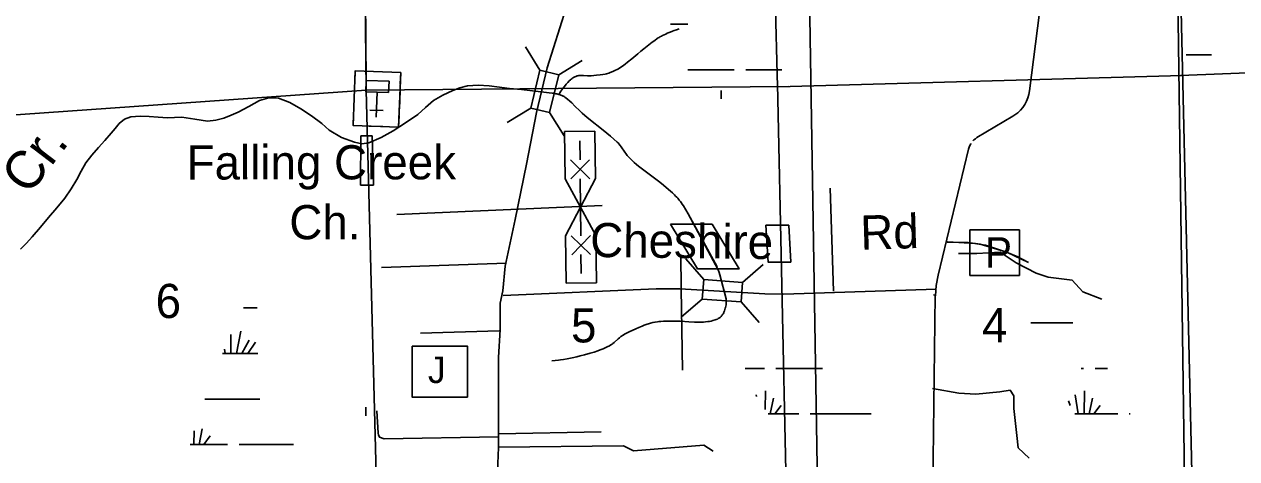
# Model space of a CAD drawing. Extents: x 2480962 to 2688785, y 277103 to 599240.
# Drawn here: x 2550088 to 2566050, y 460329 to 466056 of the extents above; entities that cross this region are included whole.
import ezdxf

# ---------------------------------------------------------------- set-up
doc = ezdxf.new("R2010")
doc.units = 0
for name, color, linetype in [('Bridges', 7, 'Continuous'), ('Culture', 7, 'Continuous'), ('Culture Text', 7, 'Continuous'), ('Divided_Highway', 7, 'Continuous'), ('Level 31', 7, 'Continuous'), ('Local Roads Improved', 7, 'Continuous'), ('Local Roads Paved', 7, 'Continuous'), ('Local Roads Related Cells', 7, 'Continuous'), ('Local Roads Related Text', 7, 'Continuous'), ('Local Roads Unimproved', 7, 'Continuous'), ('Narrow Canals Text', 7, 'Continuous'), ('Narrow River Creek and Branch and Slough', 7, 'Continuous'), ('National Forest', 7, 'Continuous'), ('Section Lines', 7, 'Continuous'), ('Section Numbers', 7, 'Continuous'), ('Swamps', 7, 'Continuous'), ('Township and Range lines', 7, 'Continuous'), ('Uninventoried Roads and Features', 7, 'Continuous'), ('US Routes Highway Center Lines', 7, 'Continuous')]:
    doc.layers.add(name, color=color, linetype=linetype)

msp = doc.modelspace()

# ---------------------------------------------------------------- linework, layer by layer
at = {"layer": 'Bridges'}
for p, q in [((2556874.794, 465449.332), (2556685.213, 465757.765)), ((2557123.801, 465389.905), (2557432.234, 465579.485)), ((2556755.941, 464951.317), (2556447.507, 464761.737)), ((2557004.948, 464891.891), (2557194.528, 464583.457)), ((2559032.909, 462689.467), (2558796.138, 462963.349)), ((2559543.562, 462652.356), (2559817.444, 462889.128)), ((2559014.354, 462434.14), (2558740.472, 462197.369)), ((2559525.007, 462397.03), (2559761.779, 462123.148))]:
    msp.add_line(p, q, dxfattribs=at)
for points in [[(2556755.941, 464951.317), (2556874.794, 465449.332), (2557123.801, 465389.905), (2557004.948, 464891.891)], [(2559032.909, 462689.467), (2559543.562, 462652.356), (2559525.007, 462397.03), (2559014.354, 462434.14)]]:
    msp.add_lwpolyline(points, close=True, dxfattribs=at)
at = {"layer": 'Culture'}
for p, q in [((2554445.102, 465441.517), (2554439.334, 465291.628)), ((2555044.658, 465418.443), (2554445.102, 465441.517)), ((2555038.89, 465268.554), (2555044.658, 465418.443)), ((2554435.872, 465201.695), (2554426.642, 464961.873)), ((2554734.497, 465160.18), (2554721.823, 464830.881)), ((2555026.199, 464938.798), (2555035.428, 465178.62)), ((2554423.181, 464871.939), (2554417.413, 464722.051)), ((2554815.2, 464916.896), (2554635.333, 464923.819)), ((2555016.969, 464698.976), (2555022.737, 464848.864)), ((2554417.413, 464722.051), (2554537.324, 464717.436)), ((2554807.124, 464707.053), (2554627.257, 464713.975)), ((2554897.057, 464703.591), (2555016.969, 464698.976))]:
    msp.add_line(p, q, dxfattribs=at)
for points in [[(2555016.969, 464698.976), (2554417.413, 464722.051), (2554445.102, 465441.517), (2555044.658, 465418.443)], [(2554884.386, 465154.411), (2554584.608, 465165.948), (2554590.376, 465315.838), (2554890.154, 465304.3)], [(2555193.473, 461812.993), (2555922.538, 461812.993), (2555922.538, 461142.031), (2555193.473, 461142.031)]]:
    msp.add_lwpolyline(points, close=True, dxfattribs=at)
at = {"layer": 'Divided_Highway'}
msp.add_line((2560538.616, 459542.689), (2559790.472, 504995.814), dxfattribs=at)
at = {"layer": 'Level 31'}
for points in [[(2554519.779, 464583.941), (2554666.179, 464583.941), (2554685.699, 463934.904), (2554514.9, 463934.904)], [(2558597.331, 463419.375), (2559142.974, 463419.375), (2559498.9, 462829.974), (2558953.257, 462829.974)], [(2559852.675, 463405.917), (2560152.778, 463405.917), (2560179.695, 462921.885), (2559879.591, 462921.885)]]:
    msp.add_lwpolyline(points, close=True, dxfattribs=at)
at = {"layer": 'Local Roads Improved'}
for p, q in [((2563797.301, 468924.622), (2563321.617, 465176.091)), ((2563103.69, 464843.211), (2562629.97, 464560.718)), ((2562119.905, 462748.751), (2562518.307, 464408.944)), ((2560739.4, 462537.766), (2560695.995, 463894.927)), ((2558734.846, 462578.961), (2558729.726, 463014.203)), ((2558734.846, 462568.72), (2558755.328, 461498.537)), ((2562081.913, 462486.65), (2562049.059, 459792.403)), ((2562059.32, 462488.909), (2562081.913, 462486.65)), ((2555306.683, 461982.805), (2556339.346, 462013.177))]:
    msp.add_line(p, q, dxfattribs=at)
for points in [[(2563321.617, 465176.091), (2563313.173, 465129.311), (2563299.885, 465083.671), (2563281.9, 465039.669), (2563259.413, 464997.789), (2563232.672, 464958.488), (2563201.97, 464922.197), (2563167.642, 464889.316), (2563130.065, 464860.201), (2563103.69, 464843.211)], [(2562629.97, 464560.718), (2562608.868, 464546.586), (2562589.359, 464530.327), (2562577.604, 464518.668)], [(2562518.307, 464408.944), (2562525.517, 464433.296), (2562535.234, 464456.76), (2562547.351, 464479.081), (2562550.373, 464483.887)], [(2562084.049, 462475.057), (2562094.677, 462612.151), (2562119.577, 462747.383), (2562119.905, 462748.751)], [(2556331.93, 460481.991), (2557975.89, 460500.291), (2558110.771, 460432.85), (2559032.459, 460505.911), (2559156.101, 460427.23)]]:
    msp.add_lwpolyline(points, dxfattribs=at)
at = {"layer": 'Local Roads Paved'}
for p, q in [((2557696.042, 463664.777), (2554993, 463548.375)), ((2556434.934, 462907.082), (2554788.909, 462851.056)), ((2556392.017, 462479.22), (2558407.179, 462569.952)), ((2558407.179, 462569.952), (2558720.031, 462568.004)), ((2558720.031, 462568.004), (2559837.329, 462502.984)), ((2559837.329, 462502.984), (2560088.562, 462498.66)), ((2560088.562, 462498.66), (2562094.086, 462565.158)), ((2556334.835, 460657.652), (2557683.647, 460685.753))]:
    msp.add_line(p, q, dxfattribs=at)
msp.add_lwpolyline([(2562242.007, 463189.802), (2562610.379, 463167.835), (2562671.21, 463156.007), (2562835.119, 463110.383), (2563019.304, 463049.551), (2563168.004, 462990.409), (2563289.668, 462922.818)], dxfattribs=at)
at = {"layer": 'Local Roads Related Cells'}
for p, q in [((2557200.582, 464641.579), (2557600.56, 464645.705)), ((2557207.029, 464016.612), (2557200.582, 464641.579)), ((2557404.439, 464268.662), (2557401.86, 464518.649)), ((2557600.56, 464645.705), (2557607.007, 464020.738)), ((2557279.445, 464267.373), (2557532.011, 464019.965)), ((2557282.024, 464017.386), (2557529.432, 464269.951)), ((2557410.886, 463643.696), (2557207.029, 464016.612)), ((2557414.754, 463268.717), (2557407.017, 464018.675)), ((2557607.007, 464020.738), (2557410.886, 463643.696)), ((2557214.765, 463266.654), (2557410.886, 463643.696)), ((2557410.886, 463643.696), (2557614.744, 463270.78)), ((2557221.212, 462641.687), (2557214.765, 463266.654)), ((2557289.761, 463267.428), (2557542.326, 463020.02)), ((2557294.648, 463017.465), (2557542.056, 463270.03)), ((2557614.744, 463270.78), (2557621.191, 462645.813)), ((2562535.554, 463347.773), (2562535.554, 462744.57)), ((2563188.756, 463347.773), (2562535.554, 463347.773)), ((2563188.756, 462744.57), (2563188.756, 463347.773)), ((2557419.912, 462768.744), (2557417.333, 463018.73)), ((2557621.191, 462645.813), (2557221.212, 462641.687)), ((2562535.554, 462744.57), (2563188.756, 462744.57))]:
    msp.add_line(p, q, dxfattribs=at)
at = {"layer": 'Local Roads Unimproved'}
for points in [[(2562238.718, 463183.854), (2562514.614, 463177.125), (2562743.405, 463143.479), (2563032.76, 463049.271), (2563308.655, 462914.688)], [(2562043.572, 461252.584), (2562393.489, 461192.021), (2562615.551, 461178.563), (2562931.822, 461212.209), (2563066.405, 461232.396), (2563113.51, 461158.375), (2563113.51, 460990.146), (2563153.885, 460633.5), (2563174.072, 460472), (2563315.385, 460337.417)], [(2556329.589, 460616.316), (2554825.211, 460590.229), (2554766.514, 460611.968), (2554751.297, 460644.578), (2554749.123, 460666.317), (2554731.731, 460961.975)]]:
    msp.add_lwpolyline(points, dxfattribs=at)
at = {"layer": 'Narrow River Creek and Branch and Slough'}
for points in [[(2557126.893, 465125.578), (2557140.758, 465150.598), (2557153.517, 465171.812), (2557165.203, 465189.912), (2557175.859, 465205.433), (2557195.546, 465231.983), (2557211.243, 465251.469), (2557223.577, 465265.891), (2557243.034, 465287.288), (2557263.706, 465308.488), (2557277.556, 465321.507), (2557290.096, 465332.08), (2557301.396, 465340.651), (2557311.536, 465347.596), (2557320.605, 465353.224), (2557328.692, 465357.788), (2557335.884, 465361.497), (2557348.734, 465367.318), (2557358.596, 465371.102), (2557366.118, 465373.599), (2557377.607, 465376.78), (2557389.344, 465379.256), (2557399.528, 465380.763), (2557409.097, 465381.663), (2557418.084, 465382.111), (2557434.97, 465382.095), (2557449.772, 465381.381), (2557501.621, 465376.982), (2557514.558, 465376.173), (2557533.916, 465375.775), (2557543.568, 465376.077), (2557553.197, 465376.796), (2557619.589, 465382.947), (2557669.297, 465388.327), (2557706.444, 465393.752), (2557734.193, 465399.004), (2557754.927, 465403.781), (2557785.879, 465412.545), (2557801.28, 465417.744), (2557816.626, 465423.548), (2557846.332, 465436.253), (2557871.452, 465448.332), (2557892.827, 465459.596), (2557911.111, 465469.958), (2557942.275, 465489.163), (2557965.044, 465504.401), (2557998.422, 465528.486), (2558031.102, 465553.897), (2558084.922, 465598.148), (2558164.451, 465665.454), (2558204.359, 465698.872), (2558244.785, 465731.73), (2558288.45, 465766.303), (2558354.56, 465817.304), (2558388.132, 465842.248), (2558422.193, 465866.718), (2558435.197, 465875.517), (2558446.793, 465882.807), (2558457.091, 465888.907), (2558475.417, 465899.041), (2558489.386, 465906.265), (2558510.635, 465916.645), (2558532.16, 465926.662), (2558554.017, 465936.462), (2558592.459, 465952.639), (2558621.532, 465963.922), (2558643.519, 465971.884), (2558676.859, 465982.993), (2558710.714, 465993.064)], [(2550040.265, 463089.079), (2550116.067, 463171.646), (2550190.731, 463255.269), (2550299.879, 463380.918), (2550408.463, 463507.057), (2550515.991, 463634.33), (2550620.824, 463764.03), (2550704.332, 463884.354), (2550780.534, 464009.543), (2550837.484, 464119.949), (2550898.423, 464227.948), (2550978.777, 464331.736), (2551064.12, 464431.344), (2551147.072, 464525.186), (2551230.082, 464618.911), (2551284.281, 464683.066), (2551338.904, 464747.443), (2551407.63, 464804.493), (2551490.692, 464834.494), (2551612.223, 464842.393), (2551733.696, 464838.673), (2551852.726, 464829.606), (2551971.771, 464821.658), (2552066.839, 464825.225), (2552161.859, 464830.205), (2552331.787, 464803.074), (2552500.921, 464777.983), (2552609.197, 464789.676), (2552716.895, 464818.641), (2552813.085, 464855.128), (2552905.838, 464895.776), (2553044.247, 464971.656), (2553183.353, 465048.319), (2553309.138, 465085.621), (2553436.482, 465079.06), (2553586.33, 465022.006), (2553729.41, 464941.605), (2553871.367, 464846.3), (2554007.459, 464745.841), (2554055.395, 464702.01), (2554104.045, 464657.785), (2554262.33, 464563.933), (2554434.304, 464499.862), (2554530.062, 464481.04), (2554624.658, 464492.581), (2554787.969, 464563.003), (2554944.347, 464651.128), (2555108.979, 464756.671), (2555268.348, 464867.801), (2555371.819, 464959.697), (2555476.66, 465050.819), (2555598.439, 465122.831), (2555728.115, 465181.804), (2555823.857, 465219.438), (2555922.605, 465243.202), (2556065.359, 465251.333), (2556207.959, 465242.832), (2556342.938, 465226.35), (2556477.994, 465210.534), (2556633.087, 465197.225), (2557072.112, 465142.162)], [(2557045.769, 465146.42), (2557052.288, 465145.581), (2557063.636, 465143.759), (2557072.112, 465142.162), (2557084.796, 465139.522), (2557097.478, 465136.749), (2557111.442, 465133.626), (2557123.648, 465130.701), (2557134.272, 465127.909), (2557143.491, 465125.231), (2557151.479, 465122.67), (2557165.226, 465117.599), (2557175.294, 465113.218), (2557182.683, 465109.56), (2557188.122, 465106.588), (2557196.1, 465101.731), (2557203.838, 465096.357), (2557239.716, 465068.097), (2557269.615, 465042.168), (2557294.894, 465018.788), (2557337.81, 464976.897), (2557401.205, 464913.634), (2557433.5, 464882.719), (2557466.831, 464852.837), (2557519.758, 464808.447), (2557709.882, 464657.693), (2557804.227, 464581.264), (2557850.35, 464541.869), (2557895.439, 464501.338), (2557906.542, 464490.472), (2557916.41, 464479.8), (2557933.739, 464458.735), (2557947.932, 464439.427), (2557994.77, 464369.232), (2558006.789, 464351.933), (2558025.84, 464326.871), (2558036.004, 464314.898), (2558046.703, 464303.394), (2558077.659, 464272.269), (2558101.314, 464249.376), (2558119.362, 464232.535), (2558147.025, 464207.921), (2558175.514, 464184.227), (2558244.602, 464130.576), (2558349.65, 464052.213), (2558402.029, 464012.84), (2558453.827, 463972.636), (2558503.319, 463932.79), (2558539.948, 463902.4), (2558593.992, 463855.653), (2558620.569, 463831.623), (2558646.824, 463807.075), (2558663.725, 463790.53), (2558678.099, 463775.669), (2558690.337, 463762.371), (2558710.93, 463738.424), (2558725.637, 463719.897), (2558736.225, 463705.68), (2558751.349, 463683.83), (2558765.511, 463661.346), (2558796.934, 463608.081), (2558828.334, 463554.836)], [(2559210.846, 462859.071), (2558828.334, 463554.836), (2559223.444, 462819.543), (2559234.54, 462785.194), (2559245.651, 462750.819)], [(2559245.651, 462750.819), (2559328.261, 462436.782), (2559329.477, 462416.954), (2559329.646, 462399.536), (2559329.097, 462384.259), (2559328.078, 462370.874), (2559326.771, 462359.154), (2559323.539, 462338.645), (2559320.319, 462323.279), (2559317.45, 462311.77), (2559312.41, 462294.547), (2559306.478, 462277.387), (2559303.064, 462268.689), (2559299.602, 462260.7), (2559296.121, 462253.367), (2559288.963, 462240.075), (2559282.001, 462228.987), (2559275.358, 462219.745), (2559269.11, 462212.042), (2559263.301, 462205.615), (2559257.952, 462200.245), (2559247.978, 462191.452), (2559239.973, 462185.393), (2559233.667, 462181.166), (2559223.713, 462175.361), (2559213.152, 462170.232), (2559197.121, 462163.561), (2559182.086, 462157.974), (2559153.877, 462149.116), (2559129.166, 462142.953), (2559107.518, 462138.656), (2559088.552, 462135.654), (2559055.299, 462131.897), (2559030.298, 462130.152), (2558992.685, 462128.901), (2558954.917, 462128.847), (2558912.612, 462129.869), (2558838.571, 462133.758), (2558727.508, 462140.969), (2558671.984, 462143.459), (2558616.472, 462144.137), (2558553.051, 462143.321), (2558505.517, 462141.713), (2558469.89, 462139.453), (2558443.185, 462136.956), (2558423.167, 462134.544), (2558393.156, 462129.927), (2558363.167, 462123.948), (2558333.601, 462116.594), (2558308.229, 462109.183), (2558286.35, 462102.036), (2558248.627, 462088.273), (2558220.67, 462077.095), (2558179.007, 462059.345), (2558137.333, 462040.901), (2558093.061, 462020.605), (2558060.349, 462004.778), (2558036.071, 461992.523), (2558000.034, 461973.458), (2557964.413, 461953.486), (2557952.781, 461946.341), (2557942.229, 461939.139), (2557923.2, 461924.556), (2557907.148, 461910.937), (2557852.218, 461861.37), (2557838.06, 461849.539), (2557827.151, 461841.064), (2557810.177, 461829.194), (2557792.288, 461818.588), (2557761.976, 461802.967), (2557735.153, 461790.158), (2557711.461, 461779.572), (2557669.517, 461762.352), (2557637.674, 461750.45), (2557589.322, 461734.069), (2557540.304, 461719.259), (2557464.481, 461698.101), (2557407.576, 461683.141), (2557364.775, 461672.587), (2557300.222, 461658.064), (2557235.053, 461645.401), (2557185.092, 461637.237), (2557147.579, 461632.013), (2557119.411, 461628.592), (2557077.088, 461624.252), (2557034.663, 461620.845)]]:
    msp.add_lwpolyline(points, dxfattribs=at)
at = {"layer": 'National Forest'}
msp.add_line((2564631.794, 513006.26), (2565361.705, 460060.464), dxfattribs=at)
at = {"layer": 'Section Lines'}
for p, q in [((2565587.524, 454777.564), (2565090.959, 475839.299)), ((2560003.158, 465232.499), (2559881.91, 470443.128)), ((2554543.75, 470285.388), (2554589.041, 465187.392)), ((2554589.04, 465187.392), (2554732.801, 459703.96)), ((2560119.715, 459885.752), (2560002.302, 465271.718))]:
    msp.add_line(p, q, dxfattribs=at)
at = {"layer": 'Swamps'}
for p, q in [((2554589.361, 465288.644), (2554582.256, 466471.515)), ((2558823.79, 465455.805), (2559433.016, 465455.815)), ((2554588.68, 465227.916), (2554589.04, 465187.392)), ((2554589.041, 465187.392), (2554589.04, 465187.392)), ((2563734.407, 462119.61), (2563891.711, 462119.612)), ((2552939.176, 462010.911), (2552880.239, 461716.208)), ((2553047.917, 461890.091), (2552953.912, 461715.504)), ((2553132.493, 461865.927), (2553033.176, 461716.947)), ((2563999.889, 461519.616), (2564034.414, 461519.617)), ((2563962.424, 460919.681), (2563923.03, 461172.915)), ((2564040.585, 460919.637), (2564046.312, 461223.351)), ((2552465.339, 461116.097), (2553191.344, 461116.109)), ((2559907.7, 460919.36), (2559950.584, 461125.211)), ((2559969.896, 460919.053), (2560053.673, 461032.754)), ((2564107.684, 460919.429), (2564150.568, 461125.281)), ((2564169.88, 460919.123), (2564253.657, 461032.824)), ((2552388.61, 460515.907), (2552431.495, 460721.759)), ((2552450.806, 460515.6), (2552534.583, 460629.302))]:
    msp.add_line(p, q, dxfattribs=at)
for points in [[(2558597.444, 466055.8), (2558822.885, 466055.804)], [(2565384.268, 465654.144), (2565719.198, 465654.15)], [(2559588.871, 465453.2), (2560060.419, 465453.208)], [(2559263.356, 465182.034), (2559263.358, 465072.753)], [(2552975.927, 462316.103), (2553153.017, 462316.106)], [(2563339.017, 462119.603), (2563734.407, 462119.61)], [(2552806.272, 461965.564), (2552806.276, 461716.101)], [(2552698.781, 461716.099), (2553162.602, 461716.107)], [(2552723.346, 461773.11), (2552734.744, 461716.122)], [(2559578.034, 461519.542), (2559834.429, 461519.547)], [(2559984.429, 461519.549), (2560598.891, 461519.559)], [(2564184.413, 461519.619), (2564347.582, 461519.622)], [(2559726.816, 461148.611), (2559723.045, 461172.845)], [(2559841.681, 460976.838), (2559846.328, 461223.281)], [(2563858.577, 461029.203), (2563834.031, 461093.396)], [(2559879.991, 460919.549), (2560284.435, 460919.556)], [(2560434.435, 460919.558), (2561238.451, 460919.572)], [(2563919.459, 460919.616), (2564484.42, 460919.626)], [(2564634.419, 460919.628), (2564646.49, 460919.628)], [(2552321.512, 460516.115), (2552324.936, 460697.69)], [(2552272.052, 460516.095), (2552765.346, 460516.104)], [(2552915.345, 460516.106), (2553630.451, 460516.118)]]:
    msp.add_lwpolyline(points, dxfattribs=at)
at = {"layer": 'Township and Range lines'}
for p, q in [((2565310.498, 465379.228), (2570578.621, 465596.857)), ((2560013.385, 465232.585), (2565336.424, 465379.945)), ((2554589.04, 465187.392), (2549267.406, 464809.423)), ((2554589.432, 465187.396), (2560150.892, 465233.73))]:
    msp.add_line(p, q, dxfattribs=at)
at = {"layer": 'Uninventoried Roads and Features'}
msp.add_line((2554584.142, 461007.455), (2554584.143, 460894.56), dxfattribs=at)
msp.add_lwpolyline([(2564274.408, 462430.34), (2564024.869, 462529.883), (2563881.842, 462682.584), (2563568.443, 462720.461), (2563408.86, 462774.12), (2563146.751, 462910.052), (2562936.556, 463051.261), (2562628.498, 463035.154), (2562385.575, 463034.351)], dxfattribs=at)
at = {"layer": 'US Routes Highway Center Lines'}
msp.add_lwpolyline([(2556310.654, 459947.881), (2556332.347, 460479.345), (2556332.347, 460685.423), (2556332.347, 461661.581), (2556354.039, 462030.352), (2556354.039, 462377.431), (2556386.578, 462540.124), (2556419.116, 462865.51), (2556549.271, 463483.744), (2556701.118, 464210.44), (2556831.272, 464893.75), (2556972.273, 465479.446), (2557221.736, 466271.218)], dxfattribs=at)

# ---------------------------------------------------------------- texts
at = {"layer": 'Culture'}
msp.add_text('J', height=349.999, dxfattribs=at).set_placement((2555401.965, 461326.011))
at = {"layer": 'Culture Text'}
for s, p in [('Falling Creek', (2552226.97, 464008.95)), ('Ch.', (2553578.111, 463221.776))]:
    msp.add_text(s, height=450, rotation=0.0515528, dxfattribs=at).set_placement(p)
at = {"layer": 'Local Roads Related Cells'}
msp.add_text('P', height=400, rotation=360, dxfattribs=at).set_placement((2562734.961, 462847.826))
at = {"layer": 'Local Roads Related Text'}
for s, rotation, p in [('Rd', 1.7454472, (2561101.186, 463083.245)), ('Cheshire', 359.3245389, (2557536.59, 462988.512))]:
    msp.add_text(s, height=450, rotation=rotation, dxfattribs=at).set_placement(p)
at = {"layer": 'Narrow Canals Text'}
msp.add_text('Cr.', height=500, rotation=52.6968944, dxfattribs=at).set_placement((2550148.14, 463787.904))
at = {"layer": 'Section Numbers'}
for s, rotation, p in [('6', 359.9794472, (2551817.503, 462183.461)), ('5', 359.97945, (2557285.909, 461862.109)), ('4', 359.97945, (2562696.381, 461864.659))]:
    msp.add_text(s, height=450, rotation=rotation, dxfattribs=at).set_placement(p)

doc.saveas('drawing.dxf')
